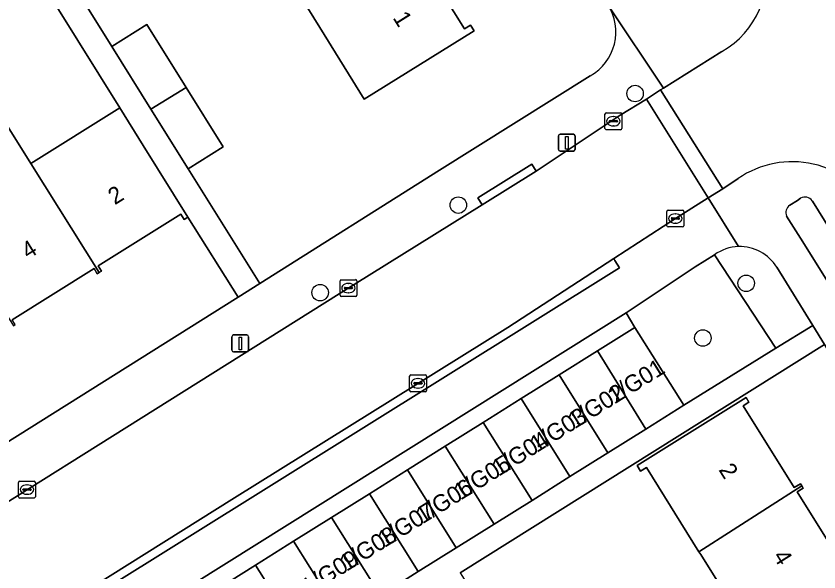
# Model space of a CAD drawing. Extents: x 160077 to 160948, y 386481 to 387498.
# Drawn here: x 160330.38 to 160378.03, y 387110.59 to 387143.58 of the extents above; entities that cross this region are included whole.
import ezdxf

# ---------------------------------------------------------------- set-up
doc = ezdxf.new("R2010")
doc.units = 0
for name, color, linetype in [('IMGEO_Boom', 7, 'Continuous'), ('IMGEO_Erf', 7, 'Continuous'), ('IMGEO_Groenvoorziening', 7, 'Continuous'), ('IMGEO_Kolk', 7, 'Continuous'), ('IMGEO_Lichtmast', 7, 'Continuous'), ('IMGEO_Muur', 7, 'Continuous'), ('IMGEO_Pand', 7, 'Continuous'), ('IMGEO_Pand_nummerreeks', 7, 'Continuous'), ('IMGEO_Rijbaan_lokaal_open', 7, 'Continuous'), ('IMGEO_Voetpad_open', 7, 'Continuous')]:
    doc.layers.add(name, color=color, linetype=linetype)

msp = doc.modelspace()

# ---------------------------------------------------------------- linework, layer by layer
at = {"layer": 'IMGEO_Boom'}
for centre in [(160367.121, 387138.984), (160356.629, 387132.364), (160373.715, 387127.724), (160348.429, 387127.169), (160371.143, 387124.474)]:
    msp.add_circle(centre, 0.489, dxfattribs=at)
at = {"layer": 'IMGEO_Erf'}
for points in [[(160295.356, 387112.402), (160300.473, 387115.599), (160305.616, 387118.812), (160310.771, 387122.034), (160315.933, 387125.259), (160321.019, 387128.437), (160326.185, 387131.665), (160328.097, 387132.859), (160323.049, 387140.905), (160326.213, 387142.89), (160331.264, 387134.838), (160336.535, 387138.132), (160325.196, 387156.306)], [(160353.929, 387147.738), (160356.994, 387142.817), (160357.357, 387143.043), (160357.563, 387142.711), (160351.05, 387138.654), (160348.407, 387142.898), (160347.691, 387144.048)], [(160334.228, 387144.737), (160336.058, 387141.786), (160338.141, 387143.086), (160340.471, 387139.352), (160342.672, 387135.826), (160340.589, 387134.526), (160344.857, 387127.71), (160355.514, 387134.432), (160364.462, 387140.04)], [(160280.982, 387087.594), (160343.569, 387126.901), (160340.584, 387131.653), (160340.367, 387131.518), (160340.17, 387131.833), (160335.253, 387128.755), (160335.445, 387128.446), (160335.322, 387128.369), (160335.2, 387128.293), (160335.007, 387128.601), (160330.151, 387125.56)], [(160421.163, 387055.706), (160378.372, 387124.087), (160356.736, 387110.548), (160364.251, 387098.538), (160366.446, 387099.848), (160368.671, 387096.119), (160370.707, 387092.706), (160368.702, 387091.51), (160370.636, 387088.271), (160372.867, 387089.602), (160375.092, 387085.873), (160377.128, 387082.46), (160375.049, 387081.22), (160377.05, 387078.023), (160379.287, 387079.358), (160381.512, 387075.629)], [(160380.541, 387096.402), (160377.36, 387101.486), (160374.111, 387106.678), (160371.021, 387111.617), (160370.912, 387111.792), (160367.794, 387116.792), (160367.443, 387116.574), (160367.238, 387116.904), (160369.466, 387118.294), (160373.708, 387120.939), (160373.876, 387120.67), (160373.537, 387120.459), (160376.568, 387115.598), (160376.933, 387115.826), (160377.015, 387115.695), (160377.095, 387115.565), (160376.736, 387115.341), (160379.761, 387110.492)]]:
    msp.add_lwpolyline(points, dxfattribs=at)
msp.add_arc((160362.998, 387142.644), 2.987, 299.3493, 32.7572, dxfattribs=at)
at = {"layer": 'IMGEO_Groenvoorziening'}
for points in [[(160376.942, 387132.768), (160376.751, 387132.643), (160376.305, 387132.351)], [(160376.114, 387131.715), (160377.086, 387130.179), (160382.186, 387122.013), (160383.655, 387122.939), (160377.653, 387132.588), (160377.636, 387132.617)], [(160371.835, 387129.422), (160375.48, 387123.863), (160377.667, 387125.214), (160375.529, 387128.679)]]:
    msp.add_lwpolyline(points, dxfattribs=at)
msp.add_lwpolyline([(160371.835, 387129.422), (160370.686, 387128.708), (160366.585, 387125.965), (160367.109, 387125.108), (160370.008, 387120.485), (160375.48, 387123.863)], close=True, dxfattribs=at)
for centre, radius, start, end in [((160377.21, 387132.331), 0.513, 33.8846, 121.5653), ((160376.574, 387131.924), 0.505, 122.1787, 204.3898), ((160373.335, 387127.304), 2.595, 91.7131, 125.3018), ((160373.334, 387127.315), 2.584, 31.8584, 91.7117)]:
    msp.add_arc(centre, radius, start, end, dxfattribs=at)
at = {"layer": 'IMGEO_Kolk'}
for p, q in [((160365.333, 387136.914), (160365.333, 387137.766)), ((160365.408, 387137.84), (160366.26, 387137.84)), ((160365.821, 387137.62), (160365.846, 387137.62)), ((160366.334, 387137.766), (160366.334, 387136.914)), ((160365.592, 387137.334), (160365.592, 387137.346)), ((160366.03, 387137.297), (160365.632, 387137.297)), ((160365.635, 387137.383), (160366.033, 387137.383)), ((160365.844, 387137.06), (160365.819, 387137.06)), ((160366.076, 387137.346), (160366.076, 387137.334)), ((160366.26, 387136.84), (160365.408, 387136.84)), ((160369.011, 387131.139), (160369.011, 387131.991)), ((160369.086, 387132.065), (160369.938, 387132.065)), ((160369.499, 387131.845), (160369.524, 387131.845)), ((160370.012, 387131.991), (160370.012, 387131.139)), ((160369.27, 387131.559), (160369.27, 387131.571)), ((160369.708, 387131.522), (160369.31, 387131.522)), ((160369.313, 387131.608), (160369.711, 387131.608)), ((160369.522, 387131.285), (160369.497, 387131.285)), ((160369.754, 387131.571), (160369.754, 387131.559)), ((160369.938, 387131.065), (160369.086, 387131.065)), ((160349.683, 387127.938), (160350.535, 387127.938)), ((160349.608, 387127.012), (160349.608, 387127.864)), ((160349.867, 387127.432), (160349.867, 387127.444)), ((160349.91, 387127.481), (160350.308, 387127.481)), ((160350.096, 387127.718), (160350.121, 387127.718)), ((160350.351, 387127.444), (160350.351, 387127.432)), ((160350.609, 387127.864), (160350.609, 387127.012)), ((160350.535, 387126.938), (160349.683, 387126.938)), ((160350.305, 387127.395), (160349.907, 387127.395)), ((160350.119, 387127.158), (160350.094, 387127.158)), ((160353.74, 387121.359), (160353.74, 387122.211)), ((160353.815, 387122.285), (160354.667, 387122.285)), ((160354.741, 387122.211), (160354.741, 387121.359)), ((160353.999, 387121.779), (160353.999, 387121.791)), ((160354.437, 387121.742), (160354.039, 387121.742)), ((160354.042, 387121.828), (160354.44, 387121.828)), ((160354.228, 387122.065), (160354.253, 387122.065)), ((160354.483, 387121.791), (160354.483, 387121.779)), ((160354.667, 387121.285), (160353.815, 387121.285)), ((160354.251, 387121.505), (160354.226, 387121.505)), ((160330.6, 387115.979), (160331.452, 387115.979)), ((160330.525, 387115.053), (160330.525, 387115.905)), ((160330.827, 387115.522), (160331.225, 387115.522)), ((160331.013, 387115.759), (160331.038, 387115.759)), ((160331.526, 387115.905), (160331.526, 387115.053)), ((160330.784, 387115.473), (160330.784, 387115.485)), ((160331.222, 387115.436), (160330.824, 387115.436)), ((160331.036, 387115.199), (160331.011, 387115.199)), ((160331.268, 387115.485), (160331.268, 387115.473)), ((160331.452, 387114.979), (160330.6, 387114.979))]:
    msp.add_line(p, q, dxfattribs=at)
for points in [[(160365.333, 387136.914), (160365.333, 387137.766)], [(160365.408, 387137.84), (160366.26, 387137.84)], [(160366.334, 387137.766), (160366.334, 387136.914)], [(160366.26, 387136.84), (160365.408, 387136.84)], [(160369.011, 387131.139), (160369.011, 387131.991)], [(160369.086, 387132.065), (160369.938, 387132.065)], [(160370.012, 387131.991), (160370.012, 387131.139)], [(160369.938, 387131.065), (160369.086, 387131.065)], [(160349.683, 387127.938), (160350.535, 387127.938)], [(160349.608, 387127.012), (160349.608, 387127.864)], [(160350.609, 387127.864), (160350.609, 387127.012)], [(160350.535, 387126.938), (160349.683, 387126.938)], [(160353.74, 387121.359), (160353.74, 387122.211)], [(160353.815, 387122.285), (160354.667, 387122.285)], [(160354.741, 387122.211), (160354.741, 387121.359)], [(160354.667, 387121.285), (160353.815, 387121.285)], [(160330.6, 387115.979), (160331.452, 387115.979)], [(160330.525, 387115.053), (160330.525, 387115.905)], [(160331.526, 387115.905), (160331.526, 387115.053)], [(160331.452, 387114.979), (160330.6, 387114.979)]]:
    msp.add_lwpolyline(points, dxfattribs=at)
for centre, radius, start, end in [((160365.41, 387137.764), 0.0765, 91.552, 178.448), ((160365.41, 387137.764), 0.0765, 91.552, 178.448), ((160366.258, 387137.764), 0.0765, 1.552, 88.448), ((160366.258, 387137.764), 0.0765, 1.552, 88.448), ((160365.632, 387137.343), 0.0403, 85.8775, 175.7526), ((160365.629, 387137.333), 0.0366, 178.938, 274.7102), ((160366.033, 387137.34), 0.043, 264.8664, 352.4533), ((160366.037, 387137.345), 0.0386, 1.7309, 96.639), ((160365.41, 387136.916), 0.0765, 181.552, 268.448), ((160365.41, 387136.916), 0.0765, 181.552, 268.448), ((160366.258, 387136.916), 0.0765, 271.552, 358.448), ((160366.258, 387136.916), 0.0765, 271.552, 358.448), ((160369.088, 387131.989), 0.0765, 91.552, 178.448), ((160369.088, 387131.989), 0.0765, 91.552, 178.448), ((160369.936, 387131.989), 0.0765, 1.552, 88.448), ((160369.936, 387131.989), 0.0765, 1.552, 88.448), ((160369.31, 387131.568), 0.0403, 85.8775, 175.7526), ((160369.307, 387131.558), 0.0366, 178.938, 274.7102), ((160369.711, 387131.565), 0.043, 264.8664, 352.4533), ((160369.715, 387131.57), 0.0386, 1.7309, 96.639), ((160369.088, 387131.141), 0.0765, 181.552, 268.448), ((160369.088, 387131.141), 0.0765, 181.552, 268.448), ((160369.936, 387131.141), 0.0765, 271.552, 358.448), ((160369.936, 387131.141), 0.0765, 271.552, 358.448), ((160349.685, 387127.862), 0.0765, 91.552, 178.448), ((160349.685, 387127.862), 0.0765, 91.552, 178.448), ((160350.533, 387127.862), 0.0765, 1.552, 88.448), ((160350.533, 387127.862), 0.0765, 1.552, 88.448), ((160349.907, 387127.441), 0.0403, 85.8775, 175.7526), ((160349.904, 387127.431), 0.0366, 178.938, 274.7102), ((160350.308, 387127.438), 0.043, 264.8664, 352.4533), ((160350.312, 387127.443), 0.0386, 1.7309, 96.639), ((160349.685, 387127.014), 0.0765, 181.552, 268.448), ((160349.685, 387127.014), 0.0765, 181.552, 268.448), ((160350.533, 387127.014), 0.0765, 271.552, 358.448), ((160350.533, 387127.014), 0.0765, 271.552, 358.448), ((160353.817, 387122.209), 0.0765, 91.552, 178.448), ((160353.817, 387122.209), 0.0765, 91.552, 178.448), ((160354.665, 387122.209), 0.0765, 1.552, 88.448), ((160354.665, 387122.209), 0.0765, 1.552, 88.448), ((160354.039, 387121.788), 0.0403, 85.8775, 175.7526), ((160354.036, 387121.778), 0.0366, 178.938, 274.7102), ((160354.44, 387121.785), 0.043, 264.8664, 352.4533), ((160354.444, 387121.79), 0.0386, 1.7309, 96.639), ((160353.817, 387121.361), 0.0765, 181.552, 268.448), ((160353.817, 387121.361), 0.0765, 181.552, 268.448), ((160354.665, 387121.361), 0.0765, 271.552, 358.448), ((160354.665, 387121.361), 0.0765, 271.552, 358.448), ((160330.602, 387115.903), 0.0765, 91.552, 178.448), ((160330.602, 387115.903), 0.0765, 91.552, 178.448), ((160331.45, 387115.903), 0.0765, 1.552, 88.448), ((160331.45, 387115.903), 0.0765, 1.552, 88.448), ((160330.824, 387115.482), 0.0403, 85.8775, 175.7526), ((160331.229, 387115.484), 0.0386, 1.7309, 96.639), ((160330.602, 387115.055), 0.0765, 181.552, 268.448), ((160330.602, 387115.055), 0.0765, 181.552, 268.448), ((160330.821, 387115.472), 0.0366, 178.938, 274.7102), ((160331.225, 387115.479), 0.043, 264.8664, 352.4533), ((160331.45, 387115.055), 0.0765, 271.552, 358.448), ((160331.45, 387115.055), 0.0765, 271.552, 358.448)]:
    msp.add_arc(centre, radius, start, end, dxfattribs=at)
for centre, major_axis, ratio, start_param, end_param in [((160365.82, 387137.34), (-0.387, 0.002), 0.722429, 4.712389, 7.853982), ((160365.845, 387137.34), (-0.39, 0.002), 0.717154, 1.570796, 4.712389), ((160369.498, 387131.565), (-0.387, 0.002), 0.722429, 4.712389, 7.853982), ((160369.523, 387131.565), (-0.39, 0.002), 0.717154, 1.570796, 4.712389), ((160350.095, 387127.438), (-0.387, 0.002), 0.722429, 4.712389, 7.853982), ((160350.12, 387127.438), (-0.39, 0.002), 0.717154, 1.570796, 4.712389), ((160354.227, 387121.785), (-0.387, 0.002), 0.722429, 4.712389, 7.853982), ((160354.252, 387121.785), (-0.39, 0.002), 0.717154, 1.570796, 4.712389), ((160331.012, 387115.479), (-0.387, 0.002), 0.722429, 4.712389, 7.853982), ((160331.037, 387115.479), (-0.39, 0.002), 0.717154, 1.570796, 4.712389)]:
    msp.add_ellipse(centre, major_axis=major_axis, ratio=ratio, start_param=start_param, end_param=end_param, dxfattribs=at)
at = {"layer": 'IMGEO_Lichtmast'}
for p, q in [((160362.571, 387135.668), (160362.571, 387136.468)), ((160362.571, 387136.468), (160362.571, 387135.668)), ((160362.671, 387136.568), (160363.461, 387136.568)), ((160363.461, 387136.568), (160362.671, 387136.568)), ((160363.561, 387136.468), (160363.561, 387135.668)), ((160363.561, 387135.668), (160363.561, 387136.468)), ((160363.461, 387135.568), (160362.671, 387135.568)), ((160362.671, 387135.568), (160363.461, 387135.568)), ((160343.193, 387123.755), (160343.193, 387124.555)), ((160343.193, 387124.555), (160343.193, 387123.755)), ((160343.293, 387124.655), (160344.083, 387124.655)), ((160344.083, 387124.655), (160343.293, 387124.655)), ((160344.183, 387124.555), (160344.183, 387123.755)), ((160344.183, 387123.755), (160344.183, 387124.555)), ((160344.083, 387123.655), (160343.293, 387123.655)), ((160343.293, 387123.655), (160344.083, 387123.655))]:
    msp.add_line(p, q, dxfattribs=at)
for points in [[(160362.991, 387136.443), (160363.141, 387136.443), (160363.141, 387135.693), (160362.991, 387135.693), (160362.991, 387136.443)], [(160343.613, 387124.53), (160343.763, 387124.53), (160343.763, 387123.78), (160343.613, 387123.78), (160343.613, 387124.53)]]:
    msp.add_lwpolyline(points, dxfattribs=at)
for centre, start, end in [((160362.671, 387136.468), 90, 180), ((160362.671, 387136.468), 90, 180), ((160363.461, 387136.468), 0, 90), ((160363.461, 387136.468), 360, 90), ((160362.671, 387135.668), 180, 270), ((160362.671, 387135.668), 180, 270), ((160363.461, 387135.668), 270, 0), ((160363.461, 387135.668), 270, 0), ((160343.293, 387124.555), 90, 180), ((160343.293, 387124.555), 90, 180), ((160344.083, 387124.555), 0, 90), ((160344.083, 387124.555), 360, 90), ((160343.293, 387123.755), 180, 270), ((160343.293, 387123.755), 180, 270), ((160344.083, 387123.755), 270, 0), ((160344.083, 387123.755), 270, 0)]:
    msp.add_arc(centre, 0.1, start, end, dxfattribs=at)
at = {"layer": 'IMGEO_Muur'}
msp.add_lwpolyline([(160344.857, 387127.71), (160355.514, 387134.432)], dxfattribs=at)
at = {"layer": 'IMGEO_Pand'}
for points in [[(160347.691, 387144.048), (160348.407, 387142.898), (160351.05, 387138.654), (160357.563, 387142.711), (160357.357, 387143.043), (160356.994, 387142.817), (160353.929, 387147.738), (160354.291, 387147.964), (160354.203, 387148.105)], [(160331.264, 387134.838), (160326.213, 387142.89), (160323.049, 387140.905), (160328.097, 387132.859), (160326.185, 387131.665), (160330.236, 387125.207), (160330.334, 387125.268), (160330.151, 387125.56), (160335.007, 387128.601), (160335.2, 387128.293), (160335.322, 387128.369)], [(160340.471, 387139.352), (160338.141, 387143.086), (160336.058, 387141.786), (160338.387, 387138.054)], [(160338.387, 387138.054), (160340.589, 387134.526), (160342.672, 387135.826), (160340.471, 387139.352)], [(160337.934, 387135.893), (160336.535, 387138.132), (160331.264, 387134.838), (160335.322, 387128.369), (160335.445, 387128.446), (160335.253, 387128.755), (160340.17, 387131.833), (160340.367, 387131.518), (160340.584, 387131.653)], [(160364.894, 387123.72), (160367.756, 387119.074), (160370.008, 387120.485), (160367.109, 387125.108)], [(160362.607, 387122.286), (160365.506, 387117.663), (160367.756, 387119.074), (160364.894, 387123.72)], [(160360.357, 387120.876), (160363.255, 387116.252), (160365.506, 387117.663), (160362.607, 387122.286)], [(160358.106, 387119.465), (160361.004, 387114.841), (160363.255, 387116.252), (160360.357, 387120.876)], [(160377.015, 387115.695), (160376.933, 387115.826), (160376.568, 387115.598), (160373.537, 387120.459), (160373.876, 387120.67), (160373.708, 387120.939), (160369.466, 387118.294), (160367.238, 387116.904), (160367.443, 387116.574), (160367.794, 387116.792), (160370.912, 387111.792)], [(160355.855, 387118.054), (160358.753, 387113.43), (160361.004, 387114.841), (160358.106, 387119.465)], [(160353.604, 387116.643), (160356.503, 387112.02), (160358.753, 387113.43), (160355.855, 387118.054)], [(160351.354, 387115.233), (160354.252, 387110.609), (160356.503, 387112.02), (160353.604, 387116.643)], [(160370.912, 387111.792), (160371.021, 387111.617), (160374.111, 387106.678), (160380.203, 387110.573), (160380.116, 387110.713), (160379.761, 387110.492), (160376.736, 387115.341), (160377.095, 387115.565), (160377.015, 387115.695)], [(160349.103, 387113.822), (160352.001, 387109.198), (160354.252, 387110.609), (160351.354, 387115.233)], [(160346.852, 387112.411), (160349.75, 387107.787), (160352.001, 387109.198), (160349.103, 387113.822)], [(160344.601, 387111), (160347.499, 387106.377), (160349.75, 387107.787), (160346.852, 387112.411)], [(160342.351, 387109.59), (160345.249, 387104.966), (160347.499, 387106.377), (160344.601, 387111)]]:
    msp.add_lwpolyline(points, close=True, dxfattribs=at)
at = {"layer": 'IMGEO_Rijbaan_lokaal_open'}
for points in [[(160372.272, 387141.483), (160368.801, 387139.312), (160368.631, 387139.206), (160372.324, 387133.336), (160373.239, 387133.95)], [(160315.26, 387097.353), (160334.948, 387109.719), (160343.341, 387114.991), (160359.57, 387125.106), (160365.852, 387129.187), (160369.512, 387131.565), (160371.46, 387132.799), (160367.808, 387138.652), (160366.236, 387137.692), (160361.255, 387134.373), (160358.054, 387132.381), (160349.554, 387127.092), (160327.734, 387113.414), (160312.287, 387103.692)]]:
    msp.add_lwpolyline(points, dxfattribs=at)
msp.add_lwpolyline([(160368.631, 387139.206), (160367.808, 387138.652), (160371.46, 387132.799), (160372.324, 387133.336)], close=True, dxfattribs=at)
for centre, radius, start, end in [((160369.729, 387146.007), 5.19, 299.3394, 14.5201), ((160376.44, 387129.256), 5.681, 30.2353, 124.29)]:
    msp.add_arc(centre, radius, start, end, dxfattribs=at)
at = {"layer": 'IMGEO_Voetpad_open'}
for points in [[(160392.881, 387192.147), (160389.327, 387189.925), (160388.058, 387189.131), (160351.677, 387166.384), (160365.51, 387144.26), (160365.513, 387144.26), (160368.801, 387139.312), (160372.272, 387141.483)], [(160325.196, 387156.306), (160336.535, 387138.132), (160337.934, 387135.893), (160340.584, 387131.653), (160343.569, 387126.901), (160344.857, 387127.71), (160340.589, 387134.526), (160338.387, 387138.054), (160336.058, 387141.786), (160334.228, 387144.737)], [(160349.554, 387127.092), (160358.054, 387132.381), (160357.79, 387132.805), (160360.991, 387134.797), (160361.255, 387134.373), (160366.236, 387137.692), (160367.808, 387138.652), (160368.631, 387139.206), (160368.801, 387139.312), (160365.513, 387144.26), (160365.51, 387144.26)], [(160364.462, 387140.04), (160355.514, 387134.432), (160344.857, 387127.71), (160343.569, 387126.901), (160280.982, 387087.594), (160267.725, 387108.811), (160268.541, 387109.335), (160267.688, 387110.692), (160261.349, 387120.779), (160257.386, 387127.102), (160255.281, 387130.409), (160250.939, 387127.668)], [(160373.239, 387133.95), (160372.324, 387133.336), (160371.46, 387132.799), (160373.257, 387129.898)], [(160373.257, 387129.898), (160371.46, 387132.799), (160369.512, 387131.565), (160365.852, 387129.187), (160365.926, 387129.067), (160366.19, 387128.642), (160335.212, 387109.295), (160334.948, 387109.719), (160315.26, 387097.353)], [(160376.305, 387132.351), (160376.751, 387132.643), (160376.942, 387132.768)], [(160377.636, 387132.617), (160377.653, 387132.588), (160383.655, 387122.939), (160382.186, 387122.013), (160377.086, 387130.179)], [(160377.086, 387130.179), (160376.114, 387131.715)], [(160327.595, 387101.598), (160332.8, 387104.823), (160332.836, 387104.821), (160337.313, 387107.631), (160366.585, 387125.965), (160370.686, 387128.708), (160371.835, 387129.422)], [(160375.529, 387128.679), (160377.667, 387125.214), (160378.372, 387124.087), (160421.163, 387055.706), (160423.783, 387051.6), (160445.519, 387016.785), (160445.527, 387016.772)], [(160285.544, 387086.986), (160306.706, 387100.18), (160312.287, 387103.692), (160327.734, 387113.414), (160349.554, 387127.092)], [(160356.736, 387110.548), (160378.372, 387124.087), (160377.667, 387125.214), (160375.48, 387123.863), (160370.008, 387120.485), (160367.756, 387119.074), (160365.506, 387117.663), (160363.255, 387116.252), (160361.004, 387114.841), (160358.753, 387113.43), (160356.503, 387112.02), (160354.252, 387110.609), (160352.001, 387109.198)]]:
    msp.add_lwpolyline(points, dxfattribs=at)
for points in [[(160358.054, 387132.381), (160361.255, 387134.373), (160360.991, 387134.797), (160357.79, 387132.805)], [(160366.19, 387128.642), (160365.926, 387129.067), (160365.852, 387129.187), (160359.57, 387125.106), (160343.341, 387114.991), (160334.948, 387109.719), (160335.212, 387109.295)], [(160367.109, 387125.108), (160366.585, 387125.965), (160337.313, 387107.631), (160337.849, 387106.768), (160340.1, 387108.179), (160342.351, 387109.59), (160344.601, 387111), (160346.852, 387112.411), (160349.103, 387113.822), (160351.354, 387115.233), (160353.604, 387116.643), (160355.855, 387118.054), (160358.106, 387119.465), (160360.357, 387120.876), (160362.607, 387122.286), (160364.894, 387123.72)]]:
    msp.add_lwpolyline(points, close=True, dxfattribs=at)
for centre, radius, start, end in [((160369.729, 387146.007), 5.19, 299.3394, 14.5201), ((160362.998, 387142.644), 2.987, 299.3493, 32.7572), ((160376.44, 387129.256), 5.681, 30.2353, 124.29), ((160377.21, 387132.331), 0.513, 33.8846, 121.5653), ((160376.574, 387131.924), 0.505, 122.1787, 204.3898), ((160373.335, 387127.304), 2.595, 91.7131, 125.3018), ((160373.334, 387127.315), 2.584, 31.8584, 91.7117)]:
    msp.add_arc(centre, radius, start, end, dxfattribs=at)

# ---------------------------------------------------------------- texts
at = {"layer": 'IMGEO_Pand_nummerreeks'}
for s, rotation, p in [('1', 301.9584, (160352.714, 387143.481)), ('2', 32.0455, (160336.24, 387132.346)), ('4', 32.0455, (160331.093, 387129.124)), ('1/G01', 31.9833, (160365.887, 387120.521)), ('1/G02', 31.9833, (160363.53, 387119.049)), ('1/G03', 31.9833, (160361.278, 387117.643)), ('1/G04', 31.9833, (160359.02, 387116.233)), ('1/G05', 31.9833, (160356.763, 387114.823)), ('2', 302.0901, (160372.053, 387116.653)), ('1/G06', 31.9833, (160354.505, 387113.413)), ('1/G07', 31.9833, (160352.247, 387112.003)), ('1/G08', 31.9833, (160349.993, 387110.595)), ('1/G09', 31.9833, (160347.73, 387109.182)), ('4', 302.0901, (160375.273, 387111.519))]:
    msp.add_text(s, height=1, rotation=rotation, dxfattribs=at).set_placement(p)

doc.saveas('drawing.dxf')
